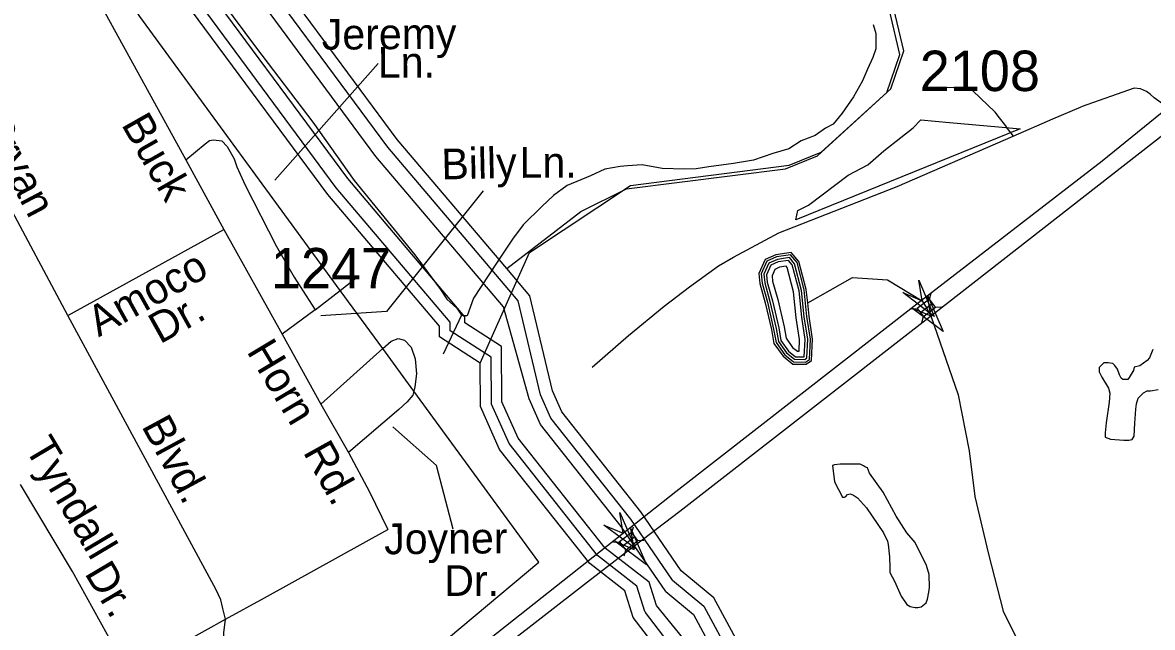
# Model space of a CAD drawing. Extents: x 2260773 to 2342389, y 552869 to 618546.
# Drawn here: x 2288230 to 2291724, y 581407 to 583278 of the extents above; entities that cross this region are included whole.
import ezdxf

# ---------------------------------------------------------------- set-up
doc = ezdxf.new("R2010")
doc.units = 0
for name, color, linetype in [('Exist Boundary Political City Limit New', 7, 'Continuous'), ('Exist Boundary Political Urban Extension UEB', 7, 'Continuous'), ('Exist Hydrographic Buffer Line', 7, 'Continuous'), ('Exist Hydrographic Creek Single Shore', 7, 'Continuous'), ('Exist Hydrographic Lake Shore', 7, 'Continuous'), ('Exist Hydrographic Misc Water Feature', 7, 'Continuous'), ('Exist Hydrographic River Shore', 7, 'Continuous'), ('Exist Road Non-System Type 51', 7, 'Continuous'), ('Exist Road Non-System Type 51 Label', 7, 'Continuous'), ('Exist Road Primary Interstate Structure Standard Bridge CELL', 7, 'Continuous'), ('Exist Road Primary US Divided Attributed', 7, 'Continuous'), ('Exist Road Secondary Structure Pipe Attributed CELL', 7, 'Continuous'), ('Exist Road Secondary Structure Standard Bridge Attributed CELL', 7, 'Continuous'), ('Exist Road Secondary Type 51 Attributed', 7, 'Continuous'), ('Exist Road Secondary Type 51 Label', 7, 'Continuous'), ('Exist Road Secondary Type 51 Number Label', 7, 'Continuous'), ('Map Preparation Boundary City Limit Buffer Line', 7, 'Continuous')]:
    doc.layers.add(name, color=color, linetype=linetype)

msp = doc.modelspace()

# ---------------------------------------------------------------- linework, layer by layer
at = {"layer": 'Exist Boundary Political City Limit New'}
msp.add_lwpolyline([(2291315.2, 582948.9), (2290620.8, 582668.4), (2290627.5, 582696.9), (2290660, 582713.1), (2290782.8, 582805.9), (2290844.2, 582838.2), (2290893.5, 582881.1), (2290946.2, 582922.4), (2290983.5, 582952.8), (2291007.8, 582976.8), (2291096, 582968.8), (2291248.2, 582955.1), (2291315.2, 582948.9)], dxfattribs=at)
at = {"layer": 'Exist Boundary Political Urban Extension UEB'}
for p, q in [((2289343.7, 582269.6), (2289211.9, 582449.7)), ((2289439.9, 582138), (2289343.7, 582269.6))]:
    msp.add_line(p, q, dxfattribs=at)
for points in [[(2289644.8, 582225), (2289797.2, 582567.3), (2290109.6, 582774.5), (2290600.5, 582836.6), (2290699.6, 582877.3), (2290914.5, 583073), (2290954.6, 583190.2), (2290894.6, 583447.3), (2290691.6, 583753.1), (2290647.5, 583954), (2290636.6, 584252.7), (2290535.5, 584435.1), (2290526.5, 584494.3), (2290349.5, 584707.8), (2290264.4, 584906.2), (2290303.6, 585125.2), (2290402.4, 585198.6), (2290828.5, 585111.3), (2291119.5, 585164.4), (2291318.6, 585248.9), (2291434.5, 585368), (2291590.5, 585577.9)], [(2289211.9, 582449.7), (2288592.4, 583296.8), (2288446.6, 583527.6)], [(2289267.6, 581141.5), (2289826.7, 581609.3), (2289439.9, 582138)]]:
    msp.add_lwpolyline(points, dxfattribs=at)
at = {"layer": 'Exist Hydrographic Buffer Line'}
for points in [[(2289762.6, 582417.7), (2289359.4, 582893.2), (2288862, 583566.3), (2288566.9, 584027.3), (2288202.3, 584410.1), (2287904, 584595.5), (2285549.7, 585430.1)], [(2289717.4, 582399), (2289322.9, 582864.3), (2288823.6, 583539.9), (2288530.1, 583998.5), (2288172.7, 584373.6), (2287883.6, 584553.3), (2285496.5, 585399.5)], [(2289711.2, 582276.3), (2289598, 582349.4), (2289598, 582368.1), (2289235.8, 582795.3), (2288732.1, 583476.9), (2288442.3, 583929.6), (2288102.1, 584286.8), (2287835.2, 584452.7), (2285492.7, 585283.1)], [(2289678.8, 582243.1), (2289552.5, 582324.6), (2289552.5, 582351.4), (2289200.2, 582767.1), (2288694.6, 583451.1), (2288406.4, 583901.4), (2288073.1, 584251.3), (2287815.4, 584411.5), (2285490.2, 585235.8)], [(2290663, 582236.4), (2290666.2, 582299.1), (2290655.5, 582369.3), (2290647, 582451.3), (2290624.8, 582536), (2290604.6, 582559.8), (2290561.6, 582553.4), (2290531.8, 582539.7), (2290513.8, 582500.9), (2290516.9, 582471.8), (2290533.2, 582413.2), (2290552.2, 582330.3), (2290559.9, 582288.4), (2290586.7, 582250.7), (2290614.3, 582228.7), (2290651.3, 582228), (2290663, 582236.4)], [(2290654.9, 582240.8), (2290657.9, 582298.6), (2290647.3, 582368.2), (2290638.9, 582449.8), (2290617.3, 582532.1), (2290601.2, 582551), (2290564, 582545.5), (2290538, 582533.5), (2290522.3, 582499.5), (2290525, 582473.4), (2290541.2, 582415.2), (2290560.3, 582331.9), (2290567.6, 582291.6), (2290592.8, 582256.4), (2290617.2, 582236.8), (2290648.7, 582236.3), (2290654.9, 582240.8)], [(2290647.1, 582244.3), (2290649.9, 582298.2), (2290639.4, 582367.2), (2290631, 582448.4), (2290610, 582528.3), (2290598, 582542.4), (2290566.3, 582537.7), (2290544, 582527.5), (2290530.4, 582498.1), (2290532.9, 582474.9), (2290548.9, 582417.2), (2290568.1, 582333.5), (2290575.2, 582294.8), (2290598.6, 582261.9), (2290620.1, 582244.8), (2290647.1, 582244.3)], [(2290631.1, 582261.5), (2290633, 582297.4), (2290622.7, 582365.1), (2290614.4, 582445.4), (2290594.7, 582520.3), (2290591.2, 582524.4), (2290571.1, 582521.4), (2290556.7, 582514.8), (2290547.7, 582495.2), (2290549.5, 582478), (2290565.3, 582421.3), (2290584.6, 582337), (2290591.1, 582301.6), (2290611, 582273.6), (2290626.1, 582261.6), (2290631.1, 582261.5)], [(2290240, 581553.2), (2290110.9, 581741.8), (2289864, 582054.4), (2289831.9, 582126.4), (2289762.6, 582417.7)], [(2290218.9, 581518.8), (2290081.2, 581720), (2289832.2, 582035.2), (2289796.8, 582114.5), (2289717.4, 582399)], [(2290167.9, 581547.2), (2290031.3, 581652.8), (2289762.5, 581993), (2289712.6, 582105.1), (2289711.2, 582276.3)], [(2290129.8, 581535.4), (2290008.2, 581629.4), (2289734.3, 581976), (2289679.9, 582098), (2289678.8, 582243.1)], [(2290155.9, 581454.4), (2290154.1, 581456.8), (2290129.8, 581535.4)], [(2290190.3, 581475), (2290167.9, 581547.2)], [(2290240, 581553.2), (2290336.4, 581472.9), (2290583.9, 581014.2), (2290634.6, 580760), (2290824.7, 580280.3), (2291017.2, 580061.3), (2291452.1, 579787.3), (2291886.6, 579458.2), (2292810.6, 578841.3), (2294413.9, 578143.1), (2295173.4, 577997.3), (2295623.3, 578010.7), (2296208.7, 578081.2), (2296612.5, 578178.9), (2297360.9, 578699.9)], [(2290218.9, 581518.8), (2290304.8, 581447.1), (2290484.5, 581114.2)], [(2290484.5, 581114.2), (2290190.3, 581475)], [(2292570.9, 578832.4), (2290942.1, 580025.1), (2290655.1, 580356.4), (2290531.4, 580707.3), (2290521.8, 580878.9), (2290433.6, 581090.8), (2290156.6, 581453.5)]]:
    msp.add_lwpolyline(points, dxfattribs=at)
at = {"layer": 'Exist Hydrographic Creek Single Shore'}
for points in [[(2289727.3, 582517.5), (2289956.9, 582694.2), (2290097.9, 582763.6), (2290588.8, 582825.7), (2290687.9, 582866.4), (2290902.8, 583062.1), (2290943, 583179.3), (2290882.9, 583436.4), (2290679.9, 583742.2), (2290635.8, 583943.1), (2290624.9, 584241.8), (2290523.8, 584424.2), (2290514.8, 584483.4), (2290337.9, 584696.9), (2290252.8, 584895.3), (2290291.9, 585114.3), (2290390.8, 585187.7), (2290816.9, 585100.4), (2291107.8, 585153.5), (2291306.9, 585238), (2291422.8, 585357.1), (2291578.8, 585567)], [(2290657.9, 582411.2), (2290796.7, 582489.6), (2290905, 582482.6), (2291011.4, 582417.6), (2291025.1, 582395.8), (2291038.8, 582370.6), (2291122.6, 582126.3), (2291157.4, 581953.4), (2291174.2, 581812), (2291216.9, 581633.7), (2291262.3, 581458), (2291342.2, 581294.7), (2291435.2, 581126), (2291546.6, 580943.9)]]:
    msp.add_lwpolyline(points, dxfattribs=at)
at = {"layer": 'Exist Hydrographic Lake Shore'}
for points in [[(2290657.9, 582411.2), (2290653.6, 582452.5), (2290630.8, 582539.1), (2290607.2, 582566.9), (2290559.7, 582559.9), (2290526.8, 582544.8), (2290507, 582502), (2290510.3, 582470.6), (2290526.8, 582411.5), (2290545.7, 582328.9), (2290553.6, 582285.7), (2290581.8, 582246), (2290611.9, 582222), (2290653.4, 582221.3), (2290669.4, 582232.8)], [(2290669.4, 582232.8), (2290672.9, 582299.4), (2290662.1, 582370.1), (2290657.9, 582411.2)]]:
    msp.add_lwpolyline(points, dxfattribs=at)
at = {"layer": 'Exist Hydrographic Misc Water Feature'}
msp.add_line((2289587, 582373), (2289530.6, 582253), dxfattribs=at)
for points in [[(2288150.6, 584222.4), (2288230.9, 584141.4), (2288317.9, 584048), (2288390.9, 583942.9), (2288498.1, 583807.9), (2288595.1, 583690.8), (2288668.1, 583583.6), (2288953.3, 583198.4), (2289127.4, 582970.2), (2289255.2, 582789.6), (2289443.4, 582559.3), (2289522, 582452.1), (2289542.5, 582422.2), (2289572.8, 582394.6), (2289587, 582373)], [(2290860.1, 583272.5), (2290868.1, 583244.5), (2290868.3, 583212.5), (2290868.3, 583196.7), (2290858.9, 583170.5), (2290843.1, 583134.3), (2290827.3, 583098.2), (2290799.8, 583048), (2290764.2, 582997.4), (2290736.9, 582963.4), (2290713.1, 582951.2), (2290680.9, 582928.8), (2290637.4, 582912.3), (2290599.7, 582888), (2290549.7, 582873.6), (2290489.8, 582853), (2290428.1, 582842.5), (2290352.4, 582831.9), (2290312.6, 582825.3), (2290276.5, 582825.1), (2290208.3, 582826.5), (2290146.3, 582837.8), (2290100.4, 582835.4), (2290078.5, 582833.4), (2290030.3, 582824.9), (2289986.6, 582804.3), (2289914.6, 582773.8), (2289871.4, 582743.4), (2289835.5, 582709.1), (2289778.1, 582652.4), (2289744.8, 582608.4), (2289695.4, 582533.9), (2289624.3, 582425.4), (2289605, 582371.1), (2289593.1, 582370.9), (2289587, 582373)], [(2291724.6, 582267.2), (2291714.8, 582241.1), (2291707.2, 582232.9), (2291684.8, 582216.8), (2291667.2, 582212.6), (2291665.6, 582202.3), (2291657.6, 582190.5), (2291651.6, 582180.4), (2291647.5, 582174.1), (2291631.9, 582174.1), (2291627.4, 582178), (2291621.5, 582188.2), (2291615.5, 582206.1), (2291607.3, 582217.9), (2291601, 582223.8), (2291587, 582225.9), (2291573.3, 582225.5), (2291565.1, 582217.4), (2291559.4, 582211.4), (2291559.4, 582205.7), (2291559.4, 582197.6), (2291567.8, 582181.7), (2291588.1, 582147.8), (2291592.2, 582131.8), (2291590.3, 582103.7)], [(2291590.3, 582103.7), (2291581.1, 582039.8), (2291577.2, 582009.5), (2291577.6, 581995.7), (2291593.6, 581990), (2291635.4, 581986.2), (2291651.2, 581986.7), (2291661.5, 581988.8), (2291667.2, 581998.5), (2291668.9, 582038.7), (2291672.3, 582082.8), (2291674.6, 582098.7), (2291680.1, 582116.5), (2291695.9, 582132.8), (2291707.6, 582138.8), (2291717.9, 582138.8), (2291741.8, 582143.3)], [(2290765.4, 581810.3), (2290771.3, 581810.2), (2290775.6, 581812.4), (2290781.2, 581818.4), (2290789.2, 581820.5), (2290799.2, 581816.5), (2290811.5, 581808.6), (2290839.8, 581777.2), (2290892.3, 581699.5), (2290904.6, 581673.7), (2290906.9, 581663.7), (2290911.2, 581625.7), (2290911.4, 581591.6), (2290911.6, 581577.7), (2290926.2, 581550), (2290946.5, 581504), (2290964.7, 581478.1), (2290974.5, 581472.6), (2290990.3, 581468.6), (2290998.5, 581468.6), (2291008.6, 581470.7), (2291024.2, 581483), (2291028.3, 581494.9), (2291032, 581517), (2291034, 581530.9), (2291033.8, 581570.7), (2291025.2, 581598.8), (2290990.3, 581670.5), (2290964.3, 581700), (2290931.7, 581751.9), (2290891.3, 581825.3), (2290848.8, 581884.9), (2290842.7, 581900.8), (2290836.5, 581903), (2290830.4, 581906.7), (2290820.3, 581912.7), (2290794.7, 581912.5), (2290758.6, 581912.2), (2290740.4, 581910.1), (2290734.4, 581907.8), (2290741.2, 581858.1), (2290765.4, 581810.3)]]:
    msp.add_lwpolyline(points, dxfattribs=at)
at = {"layer": 'Exist Hydrographic River Shore'}
for points in [[(2289727.3, 582517.5), (2289388.9, 582916.6), (2288893, 583587.7), (2288596.6, 584050.7), (2288226.2, 584439.5), (2287920.4, 584629.6), (2285594.1, 585454.3)], [(2289644.8, 582225), (2289518.9, 582306.3), (2289518.9, 582339.1), (2289173.8, 582746.2), (2288666.9, 583432), (2288379.8, 583880.6), (2288051.7, 584225), (2287800.7, 584381), (2285495.3, 585198.3)], [(2290266.9, 581582.8), (2290142.3, 581764.9), (2289897.5, 582074.7), (2289868.9, 582139), (2289798.9, 582433), (2289727.3, 582517.5)], [(2290092.8, 581520.7), (2289983.9, 581604.9), (2289704.9, 581958.2), (2289645.8, 582090.6), (2289644.8, 582225)], [(2298310.9, 579075.2), (2297703.9, 578926.8), (2297340, 578734.1), (2296603, 578217.8), (2296204, 578120.9), (2295622, 578050.7), (2295181, 578036.6), (2294429.9, 578179.8), (2292832.9, 578874.5), (2291910.8, 579490), (2291474.9, 579820.2), (2291046.9, 580088), (2290862, 580295), (2290673.9, 580767.8), (2290621.9, 581027.9), (2290367.8, 581498.7), (2290266.9, 581582.8)], [(2290491.9, 580699.3), (2290481.8, 580876.6), (2290396.9, 581075.1), (2290117.8, 581438.3), (2290092.8, 581520.7)]]:
    msp.add_lwpolyline(points, dxfattribs=at)
at = {"layer": 'Exist Road Non-System Type 51'}
for p, q in [((2291236.9, 583001.1), (2291249.9, 582983.8)), ((2291249.9, 582983.8), (2291269, 582958.4)), ((2291269, 582958.4), (2291274.7, 582950.8)), ((2291274.7, 582950.8), (2291292.7, 582926.8)), ((2288370.4, 582372.4), (2288852.7, 582638.5)), ((2289211.9, 582449.7), (2289265.9, 582492)), ((2289135, 582389.5), (2289211.9, 582449.7)), ((2289135, 582389.5), (2289033.3, 582314)), ((2289152.8, 582097.7), (2289343.7, 582269.6))]:
    msp.add_line(p, q, dxfattribs=at)
for points in [[(2291085.4, 583078.7), (2291109.4, 583077), (2291141.5, 583073.4), (2291167.4, 583067.7), (2291191.7, 583043.8), (2291236, 583002.3), (2291236.9, 583001.1)], [(2291292.7, 582926.8), (2291416.1, 582979.9), (2291503.1, 583017.5)], [(2288735.3, 582853.5), (2288794.4, 582903.3), (2288808.2, 582913.5), (2288820.2, 582915.6), (2288846.2, 582911.9), (2288863.3, 582894.7), (2288884.7, 582856.3), (2288893.2, 582832.1), (2288918.8, 582775.2), (2289014.1, 582587.3), (2289069.6, 582490.5), (2289135, 582389.5)], [(2289991.9, 582212.6), (2290103.3, 582310.1), (2290214.3, 582401), (2290292.6, 582460.6), (2290382, 582525.7), (2290428.7, 582553), (2290568.9, 582627.3), (2290934.5, 582771.5), (2291292.7, 582926.8)], [(2289343.7, 582269.6), (2289369.8, 582293.1), (2289391.6, 582301.3), (2289411.7, 582295.5), (2289431.8, 582273.7), (2289444.3, 582237.8), (2289448.8, 582192), (2289443, 582151.9), (2289439.9, 582138)], [(2289439.9, 582138), (2289437.2, 582125.8), (2289419.4, 582105.6), (2289393.8, 582081.5), (2289238.2, 581948.2)], [(2288558.2, 581266.5), (2288384.7, 581580.1), (2288223.9, 581849.1)]]:
    msp.add_lwpolyline(points, dxfattribs=at)
at = {"layer": 'Exist Road Non-System Type 51 Label'}
for points in [[(2289329.5, 583151.5), (2289010.5, 582790.3)], [(2289654.9, 582758.1), (2289355.2, 582384.1), (2289152.3, 582371.2)], [(2289561.9, 581711.7), (2289510.4, 581908.4), (2289375, 582027.7)]]:
    msp.add_lwpolyline(points, dxfattribs=at)
at = {"layer": 'Exist Road Primary Interstate Structure Standard Bridge CELL'}
for p, q in [((2291034.2, 582422.8), (2291039.7, 582440.8)), ((2291006.3, 582381.3), (2291043.9, 582410.3)), ((2290977.8, 582393.1), (2290996.6, 582393.8)), ((2291053.4, 582398.1), (2291072.2, 582398.8)), ((2291010.5, 582350.7), (2291016, 582368.8)), ((2290113.7, 581700.9), (2290119.1, 581718.9)), ((2290057.4, 581670.9), (2290076.2, 581671.7)), ((2290085.9, 581659.3), (2290123.4, 581688.5)), ((2290132.9, 581676.2), (2290151.7, 581677)), ((2290090.3, 581628.7), (2290095.6, 581646.8))]:
    msp.add_line(p, q, dxfattribs=at)
for points in [[(2291016, 582368.8), (2291053.5, 582397.8), (2291034.2, 582422.8), (2290996.6, 582393.8)], [(2290095.6, 581646.8), (2290133.1, 581676), (2290113.7, 581700.9), (2290076.2, 581671.7)]]:
    msp.add_lwpolyline(points, close=True, dxfattribs=at)
at = {"layer": 'Exist Road Primary US Divided Attributed'}
for points in [[(2291770.7, 583013.2), (2291568.4, 582849.7), (2291004.4, 582414.1)], [(2291041.5, 582373.6), (2291811.5, 582974.5)], [(2291004.4, 582414.1), (2290250.4, 581826.8), (2290083.4, 581695.1)], [(2290099.1, 581642), (2290262.9, 581767.5), (2291024.6, 582360.1), (2291041.5, 582373.6)], [(2290083.4, 581695.1), (2289565.3, 581285.4), (2289357.9, 581119.5), (2289280, 581051.3), (2289210.4, 580990.4), (2289084.8, 580860)], [(2289105.8, 580815.9), (2289111.8, 580823.2), (2289241.5, 580957.8), (2289386.7, 581085), (2289593.1, 581250.1), (2289977.2, 581548.5), (2289977.3, 581548.6), (2290099.1, 581642)]]:
    msp.add_lwpolyline(points, dxfattribs=at)
at = {"layer": 'Exist Road Secondary Structure Pipe Attributed CELL'}
msp.add_lwpolyline([(2290077.1, 581763.2), (2290125.3, 581651.2), (2290027.5, 581724.1), (2290087.5, 581699)], close=True, dxfattribs=at)
at = {"layer": 'Exist Road Secondary Structure Standard Bridge Attributed CELL'}
for points in [[(2291001.5, 582481.8), (2291048.7, 582369.4), (2290951.6, 582443.1), (2291011.4, 582417.6)], [(2291028.6, 582434.8), (2291076.4, 582322.7), (2290978.9, 582395.9), (2291038.8, 582370.6)], [(2290111.4, 581712.9), (2290159.5, 581600.8), (2290061.9, 581673.8), (2290121.8, 581648.7)]]:
    msp.add_lwpolyline(points, close=True, dxfattribs=at)
at = {"layer": 'Exist Road Secondary Type 51 Attributed'}
for points in [[(2288370.4, 582372.4), (2288033.3, 583001.5), (2287967.9, 583108.2), (2287957.9, 583142.4), (2287957.9, 583170.9), (2287969.3, 583195), (2287990.6, 583213.6), (2288013.4, 583237.7), (2288130.9, 583309), (2288387.5, 583486.8)], [(2288387.5, 583486.8), (2288735.3, 582853.5), (2288852.7, 582638.5)], [(2291770.7, 583013.2), (2291761.6, 583021.8), (2291729.5, 583045.5), (2291716.3, 583056.4), (2291705.9, 583065), (2291686.4, 583073.4), (2291666.8, 583074.8), (2291503.1, 583017.5)], [(2288852.7, 582638.5), (2289033.3, 582314), (2289152.8, 582097.7), (2289238.2, 581948.2), (2289302.9, 581827.2), (2289360, 581710.2)], [(2288857.7, 581433), (2288849.1, 581465.7), (2288843.4, 581492.8), (2288829.2, 581524.1), (2288370.4, 582372.4)], [(2288857.7, 581433), (2288978.6, 581498.5), (2289360, 581710.2)], [(2288558.2, 581266.5), (2288732.5, 581363.2), (2288857.7, 581433)], [(2288898.2, 581259.3), (2288876.9, 581304.9), (2288858, 581330.7), (2288853.6, 581349.6), (2288853, 581362.9), (2288852.4, 581390.8), (2288857.7, 581433)]]:
    msp.add_lwpolyline(points, dxfattribs=at)
at = {"layer": 'Map Preparation Boundary City Limit Buffer Line'}
msp.add_lwpolyline([(2291315.2, 582948.9), (2290620.8, 582668.4), (2290627.5, 582696.9), (2290660, 582713.1), (2290782.8, 582805.9), (2290844.2, 582838.2), (2290893.5, 582881.1), (2290946.2, 582922.4), (2290983.5, 582952.8), (2291007.8, 582976.8), (2291096, 582968.8), (2291248.2, 582955.1), (2291315.2, 582948.9)], dxfattribs=at)

# ---------------------------------------------------------------- texts
at = {"layer": 'Exist Road Non-System Type 51 Label'}
for s, rotation, p in [('Jeremy', 0.3927, (2289155.8, 583194.2)), ('Ln.', 0.2903, (2289329, 583107.3)), ('Billy', 1.3653, (2289526.3, 582792.5)), ('Ln.', 0.2903, (2289767.2, 582797.8)), ('Amoco', 29.071, (2288465.5, 582304.1)), ('Dr.', 29.071, (2288655.2, 582282.5)), ('Tyndall', 300.753, (2288235.5, 581961.9)), ('Joyner', 0.4801, (2289348.8, 581633.6)), ('Dr.', 300.753, (2288420.2, 581575)), ('Dr.', 0.0381, (2289534.2, 581504.9))]:
    msp.add_text(s, height=95, rotation=rotation, dxfattribs=at).set_placement(p)
at = {"layer": 'Exist Road Secondary Type 51 Label'}
for s, rotation, p in [('Buck', 299.5644, (2288534.2, 582963.2)), ('Bryan', 297.8105, (2288097.9, 582961.9)), ('Horn', 300.9774, (2288921.6, 582261.4)), ('Blvd.', 298.4446, (2288596.6, 582030.3)), ('Rd.', 299.1748, (2289096, 581949.9))]:
    msp.add_text(s, height=95, rotation=rotation, dxfattribs=at).set_placement(p)
at = {"layer": 'Exist Road Secondary Type 51 Number Label'}
for s, p in [('2108', (2291004.2, 583066.2)), ('1247', (2288997.9, 582455.9))]:
    msp.add_text(s, height=125, dxfattribs=at).set_placement(p)

doc.saveas('drawing.dxf')
